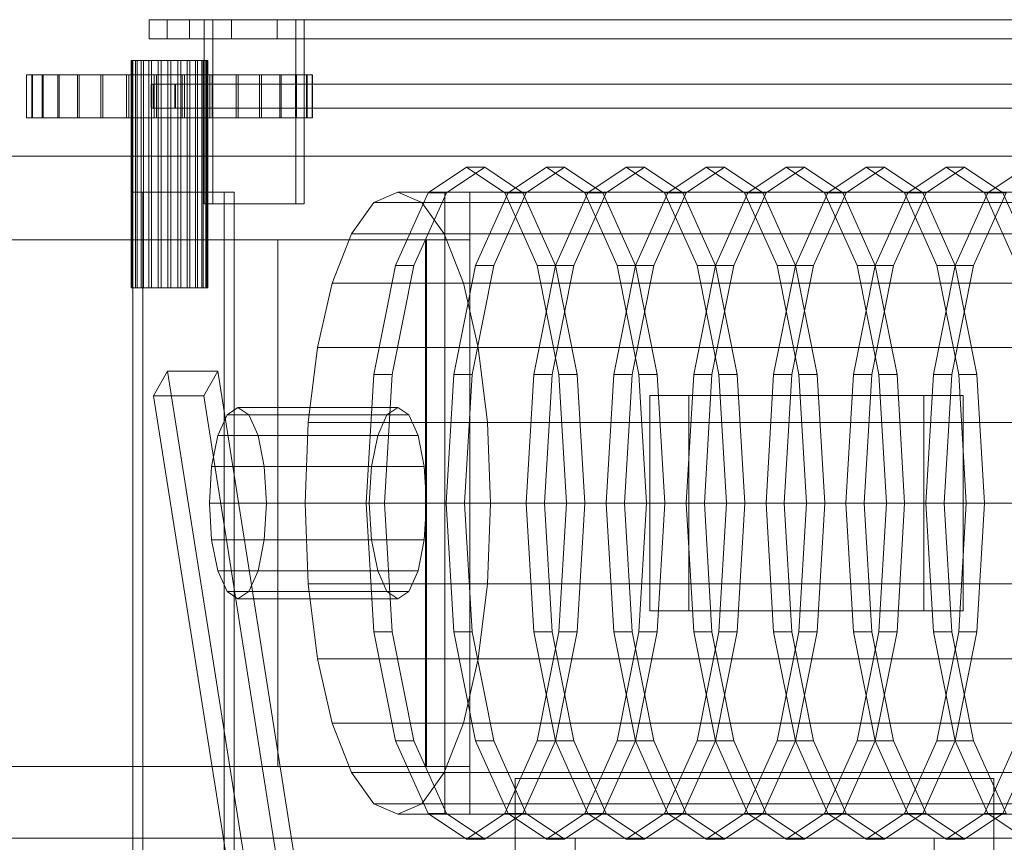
# Model space of a CAD drawing. Header units: millimetres. Extents: x -3490 to 61924, y -72580 to 6847.
# Tile 600 of 656: x 23518 to 23929, y -17512 to -17168. Entities that reach past the tile are written whole.
import ezdxf

# ---------------------------------------------------------------- set-up
doc = ezdxf.new("R2010")
doc.units = ezdxf.units.MM
for name, color, linetype, lineweight in [('COTAS_O', 1, 'Continuous', 0), ('superior_briquetadora', 7, 'Continuous', 0), ('superior_C02', 7, 'Continuous', 0)]:
    doc.layers.add(name, color=color, linetype=linetype, lineweight=lineweight)
doc.dimstyles.new('R19_100', dxfattribs={"dimtxt": 250, "dimasz": 150, "dimexe": 150, "dimexo": 80, "dimgap": 100, "dimtad": 1, "dimtih": 1, "dimtoh": 1, "dimdsep": 46, "dimcen": 0.09, "dimadec": 0, "dimazin": 0, "dimtfac": 1, "dimtdec": 4, "dimtofl": 0, "dimtmove": 0, "dimatfit": 3, "dimfxl": 1, "dimtolj": 1, "dimtzin": 0, "dimarcsym": 0})

# ---------------------------------------------------------------- blocks, each defined once
blk = doc.blocks.new('DIM_R29_47')
at = {"layer": 'COTAS_O'}
for p, q in [((23050.07, -17510), (23005.07, -17660)), ((23750.07, -17510), (23050.07, -17510)), ((23050.07, -19480), (23050.07, -17510)), ((23050.07, -17510), (23095.07, -17660)), ((23050.07, -19480), (23005.07, -19330)), ((23050.07, -19480), (23095.07, -19330)), ((23750.07, -19480), (23050.07, -19480))]:
    blk.add_line(p, q, dxfattribs=at)
blk.add_text('1970 O', height=250, rotation=90, dxfattribs=at).set_placement((22950.07, -18495))

msp = doc.modelspace()

# ---------------------------------------------------------------- linework, layer by layer
at = {"layer": 'superior_briquetadora'}
for p, q in [((23725.067, -17685), (23725.067, -17485)), ((23725.067, -17485), (23925.067, -17485)), ((23925.067, -17685), (23925.067, -17485)), ((23750.067, -17660), (23750.067, -17510)), ((23750.067, -17510), (23900.067, -17510)), ((23750.067, -18490), (23750.067, -17510)), ((23750.067, -17570), (23750.067, -17510)), ((23750.067, -17510), (25950.067, -17510)), ((23900.067, -17660), (23900.067, -17510)), ((23900.067, -17510), (25800.067, -17510))]:
    msp.add_line(p, q, dxfattribs=at)
at = {"layer": 'superior_C02'}
for p, q in [((23589.024, -17168), (23572.11, -17168)), ((23572.11, -17168), (23572.11, -17176)), ((23572.11, -17168), (24571.61, -17168)), ((23598.744, -17168), (23579.653, -17168)), ((23579.653, -17168), (23579.653, -17176)), ((23606.478, -17168), (23579.653, -17168)), ((23589.024, -17176), (23589.024, -17168)), ((24588.525, -17168), (23589.024, -17168)), ((23633.326, -17168), (23595.144, -17168)), ((23595.144, -17168), (23595.144, -17245)), ((23598.721, -17168), (23595.144, -17168)), ((23598.721, -17245), (23598.721, -17168)), ((23598.721, -17168), (23636.903, -17168)), ((23598.744, -17176), (23598.744, -17168)), ((23598.744, -17168), (23625.569, -17168)), ((23606.478, -17176), (23606.478, -17168)), ((23606.478, -17168), (23625.569, -17168)), ((23625.569, -17168), (23625.569, -17176)), ((23633.326, -17245), (23633.326, -17168)), ((23633.326, -17168), (23636.903, -17168)), ((23636.903, -17168), (23636.903, -17245)), ((23572.11, -17176), (23589.024, -17176)), ((23572.11, -17176), (24571.61, -17176)), ((23579.653, -17176), (23598.744, -17176)), ((23579.653, -17176), (23606.478, -17176)), ((23589.024, -17176), (24588.525, -17176)), ((23625.569, -17176), (23598.744, -17176)), ((23625.569, -17176), (23606.478, -17176)), ((23564.956, -17185), (23564.58, -17185)), ((23564.58, -17185), (23565.294, -17185)), ((23564.58, -17280), (23564.58, -17185)), ((23566.395, -17185), (23564.956, -17185)), ((23564.956, -17280), (23564.956, -17185)), ((23565.294, -17185), (23567.049, -17185)), ((23565.294, -17280), (23565.294, -17185)), ((23568.801, -17185), (23566.395, -17185)), ((23566.395, -17280), (23566.395, -17185)), ((23567.049, -17185), (23569.725, -17185)), ((23567.049, -17280), (23567.049, -17185)), ((23572.008, -17185), (23568.801, -17185)), ((23568.801, -17280), (23568.801, -17185)), ((23569.725, -17185), (23573.139, -17185)), ((23569.725, -17280), (23569.725, -17185)), ((23575.798, -17185), (23572.008, -17185)), ((23572.008, -17280), (23572.008, -17185)), ((23573.139, -17185), (23577.06, -17185)), ((23573.139, -17280), (23573.139, -17185)), ((23579.913, -17185), (23575.798, -17185)), ((23575.798, -17280), (23575.798, -17185)), ((23577.06, -17185), (23581.22, -17185)), ((23577.06, -17280), (23577.06, -17185)), ((23584.073, -17185), (23579.913, -17185)), ((23579.913, -17280), (23579.913, -17185)), ((23581.22, -17185), (23585.336, -17185)), ((23581.22, -17280), (23581.22, -17185)), ((23587.994, -17185), (23584.073, -17185)), ((23584.073, -17280), (23584.073, -17185)), ((23585.336, -17185), (23589.126, -17185)), ((23585.336, -17280), (23585.336, -17185)), ((23591.409, -17185), (23587.994, -17185)), ((23587.994, -17280), (23587.994, -17185)), ((23589.126, -17185), (23592.333, -17185)), ((23589.126, -17280), (23589.126, -17185)), ((23594.085, -17185), (23591.409, -17185)), ((23591.409, -17280), (23591.409, -17185)), ((23592.333, -17185), (23594.738, -17185)), ((23592.333, -17280), (23592.333, -17185)), ((23595.84, -17185), (23594.085, -17185)), ((23594.085, -17280), (23594.085, -17185)), ((23594.738, -17185), (23596.178, -17185)), ((23594.738, -17280), (23594.738, -17185)), ((23596.554, -17185), (23595.84, -17185)), ((23595.84, -17185), (23595.84, -17280)), ((23596.178, -17185), (23596.554, -17185)), ((23596.178, -17280), (23596.178, -17185)), ((23596.554, -17280), (23596.554, -17185)), ((23523.011, -17191), (23520.81, -17191)), ((23520.81, -17191), (23520.906, -17191)), ((23520.81, -17209), (23520.81, -17191)), ((23520.906, -17191), (23523.294, -17191)), ((23520.906, -17209), (23520.906, -17191)), ((23527.423, -17191), (23523.011, -17191)), ((23523.011, -17209), (23523.011, -17191)), ((23523.294, -17191), (23527.883, -17191)), ((23523.294, -17209), (23523.294, -17191)), ((23533.878, -17191), (23527.423, -17191)), ((23527.423, -17209), (23527.423, -17191)), ((23527.883, -17191), (23534.497, -17191)), ((23527.883, -17209), (23527.883, -17191)), ((23542.128, -17191), (23533.878, -17191)), ((23533.878, -17209), (23533.878, -17191)), ((23534.497, -17191), (23542.881, -17191)), ((23534.497, -17209), (23534.497, -17191)), ((23551.854, -17191), (23542.128, -17191)), ((23542.128, -17209), (23542.128, -17191)), ((23542.881, -17191), (23552.714, -17191)), ((23542.881, -17209), (23542.881, -17191)), ((23562.684, -17191), (23551.854, -17191)), ((23551.854, -17209), (23551.854, -17191)), ((23552.714, -17191), (23563.617, -17191)), ((23552.714, -17209), (23552.714, -17191)), ((23574.201, -17191), (23562.684, -17191)), ((23562.684, -17209), (23562.684, -17191)), ((23563.617, -17191), (23575.171, -17191)), ((23563.617, -17209), (23563.617, -17191)), ((23585.962, -17191), (23574.201, -17191)), ((23574.201, -17209), (23574.201, -17191)), ((23575.171, -17191), (23586.933, -17191)), ((23575.171, -17209), (23575.171, -17191)), ((23597.517, -17191), (23585.962, -17191)), ((23585.962, -17209), (23585.962, -17191)), ((23586.933, -17191), (23598.45, -17191)), ((23586.933, -17209), (23586.933, -17191)), ((23608.42, -17191), (23597.517, -17191)), ((23597.517, -17209), (23597.517, -17191)), ((23598.45, -17191), (23609.28, -17191)), ((23598.45, -17209), (23598.45, -17191)), ((23618.252, -17191), (23608.42, -17191)), ((23608.42, -17209), (23608.42, -17191)), ((23609.28, -17191), (23619.006, -17191)), ((23609.28, -17209), (23609.28, -17191)), ((23626.637, -17191), (23618.252, -17191)), ((23618.252, -17209), (23618.252, -17191)), ((23619.006, -17191), (23627.255, -17191)), ((23619.006, -17209), (23619.006, -17191)), ((23633.251, -17191), (23626.637, -17191)), ((23626.637, -17209), (23626.637, -17191)), ((23627.255, -17191), (23633.71, -17191)), ((23627.255, -17209), (23627.255, -17191)), ((23637.84, -17191), (23633.251, -17191)), ((23633.251, -17209), (23633.251, -17191)), ((23633.71, -17191), (23638.123, -17191)), ((23633.71, -17209), (23633.71, -17191)), ((23640.228, -17191), (23637.84, -17191)), ((23637.84, -17191), (23637.84, -17209)), ((23638.123, -17191), (23640.324, -17191)), ((23638.123, -17209), (23638.123, -17191)), ((23640.324, -17191), (23640.228, -17191)), ((23640.228, -17209), (23640.228, -17191)), ((23640.324, -17209), (23640.324, -17191)), ((23573.713, -17195), (23572.992, -17195)), ((23572.992, -17195), (23572.992, -17205)), ((23572.992, -17195), (24567.683, -17195)), ((23573.713, -17205), (23573.713, -17195)), ((24568.404, -17195), (23573.713, -17195)), ((23583.132, -17195), (23582.888, -17195)), ((23582.888, -17195), (23582.888, -17205)), ((23582.888, -17195), (24584.017, -17195)), ((23583.132, -17205), (23583.132, -17195)), ((24584.262, -17195), (23583.132, -17195)), ((23572.992, -17205), (23573.713, -17205)), ((23572.992, -17205), (24567.683, -17205)), ((23573.713, -17205), (24568.404, -17205)), ((23582.888, -17205), (23583.132, -17205)), ((23582.888, -17205), (24584.017, -17205)), ((23583.132, -17205), (24584.262, -17205)), ((23520.906, -17209), (23520.81, -17209)), ((23520.81, -17209), (23523.011, -17209)), ((23523.294, -17209), (23520.906, -17209)), ((23523.011, -17209), (23527.423, -17209)), ((23527.883, -17209), (23523.294, -17209)), ((23527.423, -17209), (23533.878, -17209)), ((23534.497, -17209), (23527.883, -17209)), ((23533.878, -17209), (23542.128, -17209)), ((23542.881, -17209), (23534.497, -17209)), ((23542.128, -17209), (23551.854, -17209)), ((23552.714, -17209), (23542.881, -17209)), ((23551.854, -17209), (23562.684, -17209)), ((23563.617, -17209), (23552.714, -17209)), ((23562.684, -17209), (23574.201, -17209)), ((23575.171, -17209), (23563.617, -17209)), ((23574.201, -17209), (23585.962, -17209)), ((23586.933, -17209), (23575.171, -17209)), ((23585.962, -17209), (23597.517, -17209)), ((23598.45, -17209), (23586.933, -17209)), ((23597.517, -17209), (23608.42, -17209)), ((23609.28, -17209), (23598.45, -17209)), ((23608.42, -17209), (23618.252, -17209)), ((23619.006, -17209), (23609.28, -17209)), ((23618.252, -17209), (23626.637, -17209)), ((23627.255, -17209), (23619.006, -17209)), ((23626.637, -17209), (23633.251, -17209)), ((23633.71, -17209), (23627.255, -17209)), ((23633.251, -17209), (23637.84, -17209)), ((23638.123, -17209), (23633.71, -17209)), ((23637.84, -17209), (23640.228, -17209)), ((23640.324, -17209), (23638.123, -17209)), ((23640.228, -17209), (23640.324, -17209)), ((24221.566, -17225), (23496.108, -17225)), ((23499.089, -17225), (24224.547, -17225)), ((23688.644, -17240.287), (23704.658, -17229.6)), ((23712.295, -17229.6), (23696.281, -17240.287)), ((23704.658, -17229.6), (23720.672, -17240.287)), ((23712.295, -17229.6), (23704.658, -17229.6)), ((23728.309, -17240.287), (23712.295, -17229.6)), ((23722.054, -17240.287), (23738.068, -17229.6)), ((23745.704, -17229.6), (23729.69, -17240.287)), ((23738.068, -17229.6), (23754.082, -17240.287)), ((23745.704, -17229.6), (23738.068, -17229.6)), ((23761.718, -17240.287), (23745.704, -17229.6)), ((23755.463, -17240.287), (23771.477, -17229.6)), ((23779.113, -17229.6), (23763.099, -17240.287)), ((23771.477, -17229.6), (23787.491, -17240.287)), ((23779.113, -17229.6), (23771.477, -17229.6)), ((23795.127, -17240.287), (23779.113, -17229.6)), ((23788.872, -17240.287), (23804.886, -17229.6)), ((23812.522, -17229.6), (23796.509, -17240.287)), ((23804.886, -17229.6), (23820.9, -17240.287)), ((23812.522, -17229.6), (23804.886, -17229.6)), ((23828.536, -17240.287), (23812.522, -17229.6)), ((23822.281, -17240.287), (23838.295, -17229.6)), ((23845.932, -17229.6), (23829.918, -17240.287)), ((23838.295, -17229.6), (23854.309, -17240.287)), ((23845.932, -17229.6), (23838.295, -17229.6)), ((23861.946, -17240.287), (23845.932, -17229.6)), ((23855.691, -17240.287), (23871.705, -17229.6)), ((23879.341, -17229.6), (23863.327, -17240.287)), ((23871.705, -17229.6), (23887.718, -17240.287)), ((23879.341, -17229.6), (23871.705, -17229.6)), ((23895.355, -17240.287), (23879.341, -17229.6)), ((23889.1, -17240.287), (23905.114, -17229.6)), ((23912.75, -17229.6), (23896.736, -17240.287)), ((23905.114, -17229.6), (23921.128, -17240.287)), ((23912.75, -17229.6), (23905.114, -17229.6)), ((23928.764, -17240.287), (23912.75, -17229.6)), ((23922.509, -17240.287), (23938.523, -17229.6)), ((23603.493, -17240), (23565.311, -17240)), ((23565.311, -17240), (23565.311, -17585)), ((23569.484, -17240), (23565.311, -17240)), ((23569.484, -17585), (23569.484, -17240)), ((23569.484, -17240), (23607.666, -17240)), ((23603.493, -17585), (23603.493, -17240)), ((23603.493, -17240), (23607.666, -17240)), ((23607.666, -17240), (23607.666, -17585)), ((23665.993, -17244.43), (23676.022, -17240)), ((23675.068, -17270.722), (23688.644, -17240.287)), ((23676.022, -17240), (23686.05, -17244.43)), ((24134.206, -17240), (23676.022, -17240)), ((23696.281, -17240.287), (23682.705, -17270.722)), ((23688.644, -17240.287), (23696.281, -17240.287)), ((24192.043, -17240), (23695.678, -17240)), ((23695.678, -17240), (23695.678, -17500)), ((23706.109, -17240), (23695.678, -17240)), ((23706.109, -17500), (23706.109, -17240)), ((23706.109, -17240), (24202.475, -17240)), ((23708.478, -17270.722), (23722.054, -17240.287)), ((23729.69, -17240.287), (23716.114, -17270.722)), ((23720.672, -17240.287), (23734.248, -17270.722)), ((23720.672, -17240.287), (23728.309, -17240.287)), ((23722.054, -17240.287), (23729.69, -17240.287)), ((23741.885, -17270.722), (23728.309, -17240.287)), ((23741.887, -17270.722), (23755.463, -17240.287)), ((23763.099, -17240.287), (23749.523, -17270.722)), ((23754.082, -17240.287), (23767.657, -17270.722)), ((23754.082, -17240.287), (23761.718, -17240.287)), ((23755.463, -17240.287), (23763.099, -17240.287)), ((23775.294, -17270.722), (23761.718, -17240.287)), ((23775.296, -17270.722), (23788.872, -17240.287)), ((23796.509, -17240.287), (23782.933, -17270.722)), ((23787.491, -17240.287), (23801.067, -17270.722)), ((23787.491, -17240.287), (23795.127, -17240.287)), ((23788.872, -17240.287), (23796.509, -17240.287)), ((23808.703, -17270.722), (23795.127, -17240.287)), ((23808.705, -17270.722), (23822.281, -17240.287)), ((23829.918, -17240.287), (23816.342, -17270.722)), ((23820.9, -17240.287), (23834.476, -17270.722)), ((23820.9, -17240.287), (23828.536, -17240.287)), ((23822.281, -17240.287), (23829.918, -17240.287)), ((23842.112, -17270.722), (23828.536, -17240.287)), ((23842.115, -17270.722), (23855.691, -17240.287)), ((23863.327, -17240.287), (23849.751, -17270.722)), ((23854.309, -17240.287), (23867.885, -17270.722)), ((23854.309, -17240.287), (23861.946, -17240.287)), ((23855.691, -17240.287), (23863.327, -17240.287)), ((23875.522, -17270.722), (23861.946, -17240.287)), ((23875.524, -17270.722), (23889.1, -17240.287)), ((23896.736, -17240.287), (23883.16, -17270.722)), ((23887.718, -17240.287), (23901.294, -17270.722)), ((23887.718, -17240.287), (23895.355, -17240.287)), ((23889.1, -17240.287), (23896.736, -17240.287)), ((23908.931, -17270.722), (23895.355, -17240.287)), ((23908.933, -17270.722), (23922.509, -17240.287)), ((23930.145, -17240.287), (23916.57, -17270.722)), ((23921.128, -17240.287), (23934.704, -17270.722)), ((23921.128, -17240.287), (23928.764, -17240.287)), ((23922.509, -17240.287), (23930.145, -17240.287)), ((23942.34, -17270.722), (23928.764, -17240.287)), ((23595.144, -17245), (23633.326, -17245)), ((23595.144, -17245), (23598.721, -17245)), ((23636.903, -17245), (23598.721, -17245)), ((23636.903, -17245), (23633.326, -17245)), ((23656.648, -17257.417), (23665.993, -17244.43)), ((23665.993, -17244.43), (24124.177, -17244.43)), ((23686.05, -17244.43), (23695.395, -17257.417)), ((23686.05, -17244.43), (24144.234, -17244.43)), ((23648.624, -17278.076), (23656.648, -17257.417)), ((23656.648, -17257.417), (24114.832, -17257.417)), ((23695.395, -17257.417), (23703.42, -17278.076)), ((23695.395, -17257.417), (24153.579, -17257.417)), ((23625.933, -17260), (23435.024, -17260)), ((23687.63, -17260), (23496.72, -17260)), ((23497.018, -17260), (23687.928, -17260)), ((23515.199, -17260), (23706.109, -17260)), ((23625.933, -17480), (23625.933, -17260)), ((23625.933, -17260), (23687.928, -17260)), ((23687.63, -17480), (23687.63, -17260)), ((23687.63, -17260), (23706.109, -17260)), ((23687.928, -17260), (23687.928, -17480)), ((23706.109, -17260), (23706.109, -17480)), ((23665.997, -17316.271), (23675.068, -17270.722)), ((23682.705, -17270.722), (23673.634, -17316.271)), ((23675.068, -17270.722), (23682.705, -17270.722)), ((23699.406, -17316.271), (23708.478, -17270.722)), ((23716.114, -17270.722), (23707.043, -17316.271)), ((23708.478, -17270.722), (23716.114, -17270.722)), ((23732.816, -17316.271), (23741.887, -17270.722)), ((23734.248, -17270.722), (23743.319, -17316.271)), ((23734.248, -17270.722), (23741.885, -17270.722)), ((23749.523, -17270.722), (23740.452, -17316.271)), ((23750.956, -17316.271), (23741.885, -17270.722)), ((23741.887, -17270.722), (23749.523, -17270.722)), ((23766.225, -17316.271), (23775.296, -17270.722)), ((23767.657, -17270.722), (23776.729, -17316.271)), ((23767.657, -17270.722), (23775.294, -17270.722)), ((23782.933, -17270.722), (23773.861, -17316.271)), ((23784.365, -17316.271), (23775.294, -17270.722)), ((23775.296, -17270.722), (23782.933, -17270.722)), ((23799.634, -17316.271), (23808.705, -17270.722)), ((23801.067, -17270.722), (23810.138, -17316.271)), ((23801.067, -17270.722), (23808.703, -17270.722)), ((23816.342, -17270.722), (23807.271, -17316.271)), ((23817.774, -17316.271), (23808.703, -17270.722)), ((23808.705, -17270.722), (23816.342, -17270.722)), ((23833.043, -17316.271), (23842.115, -17270.722)), ((23834.476, -17270.722), (23843.547, -17316.271)), ((23834.476, -17270.722), (23842.112, -17270.722)), ((23849.751, -17270.722), (23840.68, -17316.271)), ((23851.184, -17316.271), (23842.112, -17270.722)), ((23842.115, -17270.722), (23849.751, -17270.722)), ((23866.453, -17316.271), (23875.524, -17270.722)), ((23867.885, -17270.722), (23876.956, -17316.271)), ((23867.885, -17270.722), (23875.522, -17270.722)), ((23883.16, -17270.722), (23874.089, -17316.271)), ((23884.593, -17316.271), (23875.522, -17270.722)), ((23875.524, -17270.722), (23883.16, -17270.722)), ((23899.862, -17316.271), (23908.933, -17270.722)), ((23901.294, -17270.722), (23910.366, -17316.271)), ((23901.294, -17270.722), (23908.931, -17270.722)), ((23916.57, -17270.722), (23907.498, -17316.271)), ((23918.002, -17316.271), (23908.931, -17270.722)), ((23908.933, -17270.722), (23916.57, -17270.722)), ((23642.466, -17305), (23648.624, -17278.076)), ((23648.624, -17278.076), (24106.808, -17278.076)), ((23703.42, -17278.076), (23709.577, -17305)), ((23703.42, -17278.076), (24161.604, -17278.076)), ((23565.294, -17280), (23564.58, -17280)), ((23564.58, -17280), (23564.956, -17280)), ((23564.956, -17280), (23566.395, -17280)), ((23567.049, -17280), (23565.294, -17280)), ((23566.395, -17280), (23568.801, -17280)), ((23569.725, -17280), (23567.049, -17280)), ((23568.801, -17280), (23572.008, -17280)), ((23573.139, -17280), (23569.725, -17280)), ((23572.008, -17280), (23575.798, -17280)), ((23577.06, -17280), (23573.139, -17280)), ((23575.798, -17280), (23579.913, -17280)), ((23581.22, -17280), (23577.06, -17280)), ((23579.913, -17280), (23584.073, -17280)), ((23585.336, -17280), (23581.22, -17280)), ((23584.073, -17280), (23587.994, -17280)), ((23589.126, -17280), (23585.336, -17280)), ((23587.994, -17280), (23591.409, -17280)), ((23592.333, -17280), (23589.126, -17280)), ((23591.409, -17280), (23594.085, -17280)), ((23594.738, -17280), (23592.333, -17280)), ((23594.085, -17280), (23595.84, -17280)), ((23596.178, -17280), (23594.738, -17280)), ((23595.84, -17280), (23596.554, -17280)), ((23596.554, -17280), (23596.178, -17280)), ((23638.595, -17336.354), (23642.466, -17305)), ((23642.466, -17305), (24100.65, -17305)), ((23709.577, -17305), (23713.448, -17336.354)), ((23709.577, -17305), (24167.761, -17305)), ((23579.782, -17314.864), (23573.984, -17325.136)), ((23600.782, -17314.864), (23579.782, -17314.864)), ((23619.125, -17564.864), (23579.782, -17314.864)), ((23594.984, -17325.136), (23600.782, -17314.864)), ((23640.125, -17564.864), (23600.782, -17314.864)), ((23662.812, -17370), (23665.997, -17316.271)), ((23665.997, -17316.271), (23673.634, -17316.271)), ((23673.634, -17316.271), (23670.448, -17370)), ((23696.221, -17370), (23699.406, -17316.271)), ((23699.406, -17316.271), (23707.043, -17316.271)), ((23707.043, -17316.271), (23703.858, -17370)), ((23729.63, -17370), (23732.816, -17316.271)), ((23732.816, -17316.271), (23740.452, -17316.271)), ((23740.452, -17316.271), (23737.267, -17370)), ((23743.319, -17316.271), (23746.505, -17370)), ((23743.319, -17316.271), (23750.956, -17316.271)), ((23754.141, -17370), (23750.956, -17316.271)), ((23763.04, -17370), (23766.225, -17316.271)), ((23766.225, -17316.271), (23773.861, -17316.271)), ((23773.861, -17316.271), (23770.676, -17370)), ((23776.729, -17316.271), (23779.914, -17370)), ((23776.729, -17316.271), (23784.365, -17316.271)), ((23787.55, -17370), (23784.365, -17316.271)), ((23796.449, -17370), (23799.634, -17316.271)), ((23799.634, -17316.271), (23807.271, -17316.271)), ((23807.271, -17316.271), (23804.085, -17370)), ((23810.138, -17316.271), (23813.323, -17370)), ((23810.138, -17316.271), (23817.774, -17316.271)), ((23820.96, -17370), (23817.774, -17316.271)), ((23829.858, -17370), (23833.043, -17316.271)), ((23833.043, -17316.271), (23840.68, -17316.271)), ((23840.68, -17316.271), (23837.494, -17370)), ((23843.547, -17316.271), (23846.733, -17370)), ((23843.547, -17316.271), (23851.184, -17316.271)), ((23854.369, -17370), (23851.184, -17316.271)), ((23863.267, -17370), (23866.453, -17316.271)), ((23866.453, -17316.271), (23874.089, -17316.271)), ((23874.089, -17316.271), (23870.904, -17370)), ((23876.956, -17316.271), (23880.142, -17370)), ((23876.956, -17316.271), (23884.593, -17316.271)), ((23887.778, -17370), (23884.593, -17316.271)), ((23896.677, -17370), (23899.862, -17316.271)), ((23899.862, -17316.271), (23907.498, -17316.271)), ((23907.498, -17316.271), (23904.313, -17370)), ((23910.366, -17316.271), (23913.551, -17370)), ((23910.366, -17316.271), (23918.002, -17316.271)), ((23921.187, -17370), (23918.002, -17316.271)), ((23573.984, -17325.136), (23594.984, -17325.136)), ((23573.984, -17325.136), (23613.326, -17575.136)), ((23634.326, -17575.136), (23594.984, -17325.136)), ((23895.793, -17325), (23781.247, -17325)), ((23781.247, -17325), (23781.247, -17415)), ((23797.639, -17325), (23781.247, -17325)), ((23797.639, -17415), (23797.639, -17325)), ((23797.639, -17325), (23912.185, -17325)), ((23895.793, -17415), (23895.793, -17325)), ((23895.793, -17325), (23912.185, -17325)), ((23912.185, -17325), (23912.185, -17415)), ((23600.773, -17341.716), (23604.641, -17333.045)), ((23604.641, -17333.045), (23609.203, -17330)), ((23604.641, -17333.045), (23671.459, -17333.045)), ((23609.203, -17330), (23613.766, -17333.045)), ((23676.022, -17330), (23609.203, -17330)), ((23613.766, -17333.045), (23617.634, -17341.716)), ((23613.766, -17333.045), (23680.584, -17333.045)), ((23671.459, -17333.045), (23667.592, -17341.716)), ((23676.022, -17330), (23671.459, -17333.045)), ((23680.584, -17333.045), (23676.022, -17330)), ((23684.452, -17341.716), (23680.584, -17333.045)), ((23637.275, -17370), (23638.595, -17336.354)), ((23638.595, -17336.354), (24096.779, -17336.354)), ((23713.448, -17336.354), (23714.769, -17370)), ((23713.448, -17336.354), (24171.632, -17336.354)), ((23598.189, -17354.693), (23600.773, -17341.716)), ((23600.773, -17341.716), (23667.592, -17341.716)), ((23617.634, -17341.716), (23620.218, -17354.693)), ((23617.634, -17341.716), (23684.452, -17341.716)), ((23667.592, -17341.716), (23665.007, -17354.693)), ((23687.036, -17354.693), (23684.452, -17341.716)), ((23597.281, -17370), (23598.189, -17354.693)), ((23598.189, -17354.693), (23665.007, -17354.693)), ((23620.218, -17354.693), (23621.125, -17370)), ((23620.218, -17354.693), (23687.036, -17354.693)), ((23665.007, -17354.693), (23664.1, -17370)), ((23687.944, -17370), (23687.036, -17354.693)), ((23598.189, -17385.307), (23597.281, -17370)), ((23597.281, -17370), (23664.1, -17370)), ((23621.125, -17370), (23620.218, -17385.307)), ((23621.125, -17370), (23687.944, -17370)), ((23638.595, -17403.646), (23637.275, -17370)), ((23637.275, -17370), (24095.459, -17370)), ((23665.997, -17423.729), (23662.812, -17370)), ((23662.812, -17370), (23670.448, -17370)), ((23664.1, -17370), (23665.007, -17385.307)), ((23670.448, -17370), (23673.634, -17423.729)), ((23687.036, -17385.307), (23687.944, -17370)), ((23699.406, -17423.729), (23696.221, -17370)), ((23696.221, -17370), (23703.858, -17370)), ((23703.858, -17370), (23707.043, -17423.729)), ((23714.769, -17370), (23713.448, -17403.646)), ((23714.769, -17370), (24172.952, -17370)), ((23732.816, -17423.729), (23729.63, -17370)), ((23729.63, -17370), (23737.267, -17370)), ((23737.267, -17370), (23740.452, -17423.729)), ((23746.505, -17370), (23743.319, -17423.729)), ((23746.505, -17370), (23754.141, -17370)), ((23750.956, -17423.729), (23754.141, -17370)), ((23766.225, -17423.729), (23763.04, -17370)), ((23763.04, -17370), (23770.676, -17370)), ((23770.676, -17370), (23773.861, -17423.729)), ((23779.914, -17370), (23776.729, -17423.729)), ((23779.914, -17370), (23787.55, -17370)), ((23784.365, -17423.729), (23787.55, -17370)), ((23799.634, -17423.729), (23796.449, -17370)), ((23796.449, -17370), (23804.085, -17370)), ((23804.085, -17370), (23807.271, -17423.729)), ((23813.323, -17370), (23810.138, -17423.729)), ((23813.323, -17370), (23820.96, -17370)), ((23817.774, -17423.729), (23820.96, -17370)), ((23833.043, -17423.729), (23829.858, -17370)), ((23829.858, -17370), (23837.494, -17370)), ((23837.494, -17370), (23840.68, -17423.729)), ((23846.733, -17370), (23843.547, -17423.729)), ((23846.733, -17370), (23854.369, -17370)), ((23851.184, -17423.729), (23854.369, -17370)), ((23866.453, -17423.729), (23863.267, -17370)), ((23863.267, -17370), (23870.904, -17370)), ((23870.904, -17370), (23874.089, -17423.729)), ((23880.142, -17370), (23876.956, -17423.729)), ((23880.142, -17370), (23887.778, -17370)), ((23884.593, -17423.729), (23887.778, -17370)), ((23899.862, -17423.729), (23896.677, -17370)), ((23896.677, -17370), (23904.313, -17370)), ((23904.313, -17370), (23907.498, -17423.729)), ((23913.551, -17370), (23910.366, -17423.729)), ((23913.551, -17370), (23921.187, -17370)), ((23918.002, -17423.729), (23921.187, -17370)), ((23600.773, -17398.284), (23598.189, -17385.307)), ((23598.189, -17385.307), (23665.007, -17385.307)), ((23620.218, -17385.307), (23617.634, -17398.284)), ((23620.218, -17385.307), (23687.036, -17385.307)), ((23665.007, -17385.307), (23667.592, -17398.284)), ((23684.452, -17398.284), (23687.036, -17385.307)), ((23604.641, -17406.955), (23600.773, -17398.284)), ((23600.773, -17398.284), (23667.592, -17398.284)), ((23617.634, -17398.284), (23613.766, -17406.955)), ((23617.634, -17398.284), (23684.452, -17398.284)), ((23667.592, -17398.284), (23671.459, -17406.955)), ((23680.584, -17406.955), (23684.452, -17398.284)), ((23609.203, -17410), (23604.641, -17406.955)), ((23604.641, -17406.955), (23671.459, -17406.955)), ((23613.766, -17406.955), (23609.203, -17410)), ((23613.766, -17406.955), (23680.584, -17406.955)), ((23642.466, -17435), (23638.595, -17403.646)), ((23638.595, -17403.646), (24096.779, -17403.646)), ((23671.459, -17406.955), (23676.022, -17410)), ((23676.022, -17410), (23680.584, -17406.955)), ((23713.448, -17403.646), (23709.577, -17435)), ((23713.448, -17403.646), (24171.632, -17403.646)), ((23609.203, -17410), (23676.022, -17410)), ((23781.247, -17415), (23895.793, -17415)), ((23781.247, -17415), (23797.639, -17415)), ((23912.185, -17415), (23797.639, -17415)), ((23912.185, -17415), (23895.793, -17415)), ((23675.068, -17469.278), (23665.997, -17423.729)), ((23665.997, -17423.729), (23673.634, -17423.729)), ((23673.634, -17423.729), (23682.705, -17469.278)), ((23708.478, -17469.278), (23699.406, -17423.729)), ((23699.406, -17423.729), (23707.043, -17423.729)), ((23707.043, -17423.729), (23716.114, -17469.278)), ((23741.887, -17469.278), (23732.816, -17423.729)), ((23732.816, -17423.729), (23740.452, -17423.729)), ((23743.319, -17423.729), (23734.248, -17469.278)), ((23740.452, -17423.729), (23749.523, -17469.278)), ((23741.885, -17469.278), (23750.956, -17423.729)), ((23743.319, -17423.729), (23750.956, -17423.729)), ((23775.296, -17469.278), (23766.225, -17423.729)), ((23766.225, -17423.729), (23773.861, -17423.729)), ((23776.729, -17423.729), (23767.657, -17469.278)), ((23773.861, -17423.729), (23782.933, -17469.278)), ((23775.294, -17469.278), (23784.365, -17423.729)), ((23776.729, -17423.729), (23784.365, -17423.729)), ((23808.705, -17469.278), (23799.634, -17423.729)), ((23799.634, -17423.729), (23807.271, -17423.729)), ((23810.138, -17423.729), (23801.067, -17469.278)), ((23807.271, -17423.729), (23816.342, -17469.278)), ((23808.703, -17469.278), (23817.774, -17423.729)), ((23810.138, -17423.729), (23817.774, -17423.729)), ((23842.115, -17469.278), (23833.043, -17423.729)), ((23833.043, -17423.729), (23840.68, -17423.729)), ((23843.547, -17423.729), (23834.476, -17469.278)), ((23840.68, -17423.729), (23849.751, -17469.278)), ((23842.112, -17469.278), (23851.184, -17423.729)), ((23843.547, -17423.729), (23851.184, -17423.729)), ((23875.524, -17469.278), (23866.453, -17423.729)), ((23866.453, -17423.729), (23874.089, -17423.729)), ((23876.956, -17423.729), (23867.885, -17469.278)), ((23874.089, -17423.729), (23883.16, -17469.278)), ((23875.522, -17469.278), (23884.593, -17423.729)), ((23876.956, -17423.729), (23884.593, -17423.729)), ((23908.933, -17469.278), (23899.862, -17423.729)), ((23899.862, -17423.729), (23907.498, -17423.729)), ((23910.366, -17423.729), (23901.294, -17469.278)), ((23907.498, -17423.729), (23916.57, -17469.278)), ((23908.931, -17469.278), (23918.002, -17423.729)), ((23910.366, -17423.729), (23918.002, -17423.729)), ((23648.624, -17461.924), (23642.466, -17435)), ((23642.466, -17435), (24100.65, -17435)), ((23709.577, -17435), (23703.42, -17461.924)), ((23709.577, -17435), (24167.761, -17435)), ((23656.648, -17482.583), (23648.624, -17461.924)), ((23648.624, -17461.924), (24106.808, -17461.924)), ((23703.42, -17461.924), (23695.395, -17482.583)), ((23703.42, -17461.924), (24161.604, -17461.924)), ((23688.644, -17499.713), (23675.068, -17469.278)), ((23675.068, -17469.278), (23682.705, -17469.278)), ((23682.705, -17469.278), (23696.281, -17499.713)), ((23722.054, -17499.713), (23708.478, -17469.278)), ((23708.478, -17469.278), (23716.114, -17469.278)), ((23716.114, -17469.278), (23729.69, -17499.713)), ((23734.248, -17469.278), (23720.672, -17499.713)), ((23728.309, -17499.713), (23741.885, -17469.278)), ((23734.248, -17469.278), (23741.885, -17469.278)), ((23755.463, -17499.713), (23741.887, -17469.278)), ((23741.887, -17469.278), (23749.523, -17469.278)), ((23749.523, -17469.278), (23763.099, -17499.713)), ((23767.657, -17469.278), (23754.082, -17499.713)), ((23761.718, -17499.713), (23775.294, -17469.278)), ((23767.657, -17469.278), (23775.294, -17469.278)), ((23788.872, -17499.713), (23775.296, -17469.278)), ((23775.296, -17469.278), (23782.933, -17469.278)), ((23782.933, -17469.278), (23796.509, -17499.713)), ((23801.067, -17469.278), (23787.491, -17499.713)), ((23795.127, -17499.713), (23808.703, -17469.278)), ((23801.067, -17469.278), (23808.703, -17469.278)), ((23822.281, -17499.713), (23808.705, -17469.278)), ((23808.705, -17469.278), (23816.342, -17469.278)), ((23816.342, -17469.278), (23829.918, -17499.713)), ((23834.476, -17469.278), (23820.9, -17499.713)), ((23828.536, -17499.713), (23842.112, -17469.278)), ((23834.476, -17469.278), (23842.112, -17469.278)), ((23855.691, -17499.713), (23842.115, -17469.278)), ((23842.115, -17469.278), (23849.751, -17469.278)), ((23849.751, -17469.278), (23863.327, -17499.713)), ((23867.885, -17469.278), (23854.309, -17499.713)), ((23861.946, -17499.713), (23875.522, -17469.278)), ((23867.885, -17469.278), (23875.522, -17469.278)), ((23889.1, -17499.713), (23875.524, -17469.278)), ((23875.524, -17469.278), (23883.16, -17469.278)), ((23883.16, -17469.278), (23896.736, -17499.713)), ((23901.294, -17469.278), (23887.718, -17499.713)), ((23895.355, -17499.713), (23908.931, -17469.278)), ((23901.294, -17469.278), (23908.931, -17469.278)), ((23922.509, -17499.713), (23908.933, -17469.278)), ((23908.933, -17469.278), (23916.57, -17469.278)), ((23916.57, -17469.278), (23930.145, -17499.713)), ((23934.704, -17469.278), (23921.128, -17499.713)), ((23928.764, -17499.713), (23942.34, -17469.278)), ((23435.024, -17480), (23625.933, -17480)), ((23496.72, -17480), (23687.63, -17480)), ((23687.928, -17480), (23497.018, -17480)), ((23706.109, -17480), (23515.199, -17480)), ((23687.928, -17480), (23625.933, -17480)), ((23706.109, -17480), (23687.63, -17480)), ((23665.993, -17495.57), (23656.648, -17482.583)), ((23656.648, -17482.583), (24114.832, -17482.583)), ((23695.395, -17482.583), (23686.05, -17495.57)), ((23695.395, -17482.583), (24153.579, -17482.583)), ((23676.022, -17500), (23665.993, -17495.57)), ((23665.993, -17495.57), (24124.177, -17495.57)), ((23686.05, -17495.57), (23676.022, -17500)), ((23686.05, -17495.57), (24144.234, -17495.57)), ((23676.022, -17500), (24134.206, -17500)), ((23704.658, -17510.4), (23688.644, -17499.713)), ((23688.644, -17499.713), (23696.281, -17499.713)), ((23695.678, -17500), (24192.043, -17500)), ((23695.678, -17500), (23706.109, -17500)), ((23696.281, -17499.713), (23712.295, -17510.4)), ((23720.672, -17499.713), (23704.658, -17510.4)), ((24202.475, -17500), (23706.109, -17500)), ((23712.295, -17510.4), (23728.309, -17499.713)), ((23720.672, -17499.713), (23728.309, -17499.713)), ((23738.068, -17510.4), (23722.054, -17499.713)), ((23722.054, -17499.713), (23729.69, -17499.713)), ((23729.69, -17499.713), (23745.704, -17510.4)), ((23754.082, -17499.713), (23738.068, -17510.4)), ((23745.704, -17510.4), (23761.718, -17499.713)), ((23754.082, -17499.713), (23761.718, -17499.713)), ((23771.477, -17510.4), (23755.463, -17499.713)), ((23755.463, -17499.713), (23763.099, -17499.713)), ((23763.099, -17499.713), (23779.113, -17510.4)), ((23787.491, -17499.713), (23771.477, -17510.4)), ((23779.113, -17510.4), (23795.127, -17499.713)), ((23787.491, -17499.713), (23795.127, -17499.713)), ((23804.886, -17510.4), (23788.872, -17499.713)), ((23788.872, -17499.713), (23796.509, -17499.713)), ((23796.509, -17499.713), (23812.522, -17510.4)), ((23820.9, -17499.713), (23804.886, -17510.4)), ((23812.522, -17510.4), (23828.536, -17499.713)), ((23820.9, -17499.713), (23828.536, -17499.713)), ((23838.295, -17510.4), (23822.281, -17499.713)), ((23822.281, -17499.713), (23829.918, -17499.713)), ((23829.918, -17499.713), (23845.932, -17510.4)), ((23854.309, -17499.713), (23838.295, -17510.4)), ((23845.932, -17510.4), (23861.946, -17499.713)), ((23854.309, -17499.713), (23861.946, -17499.713)), ((23871.705, -17510.4), (23855.691, -17499.713)), ((23855.691, -17499.713), (23863.327, -17499.713)), ((23863.327, -17499.713), (23879.341, -17510.4)), ((23887.718, -17499.713), (23871.705, -17510.4)), ((23879.341, -17510.4), (23895.355, -17499.713)), ((23887.718, -17499.713), (23895.355, -17499.713)), ((23905.114, -17510.4), (23889.1, -17499.713)), ((23889.1, -17499.713), (23896.736, -17499.713)), ((23896.736, -17499.713), (23912.75, -17510.4)), ((23921.128, -17499.713), (23905.114, -17510.4)), ((23912.75, -17510.4), (23928.764, -17499.713)), ((23921.128, -17499.713), (23928.764, -17499.713)), ((23938.523, -17510.4), (23922.509, -17499.713)), ((23922.509, -17499.713), (23930.145, -17499.713)), ((23704.658, -17510.4), (23712.295, -17510.4)), ((23738.068, -17510.4), (23745.704, -17510.4)), ((23771.477, -17510.4), (23779.113, -17510.4)), ((23804.886, -17510.4), (23812.522, -17510.4)), ((23838.295, -17510.4), (23845.932, -17510.4)), ((23871.705, -17510.4), (23879.341, -17510.4)), ((23905.114, -17510.4), (23912.75, -17510.4))]:
    msp.add_line(p, q, dxfattribs=at)

# ---------------------------------------------------------------- dimensions: what is measured, and where the dimension line sits
at = {"layer": 'COTAS_O'}
dim = msp.add_aligned_dim(p1=(23750.067, -19480), p2=(23750.067, -17510), distance=700, text='<> O', dimstyle='R19_100', dxfattribs=at)
dim.commit()
dim.dimension.update_dxf_attribs({"geometry": 'DIM_R29_47', "text_midpoint": (23050.067, -18495)})

doc.saveas('drawing.dxf')
